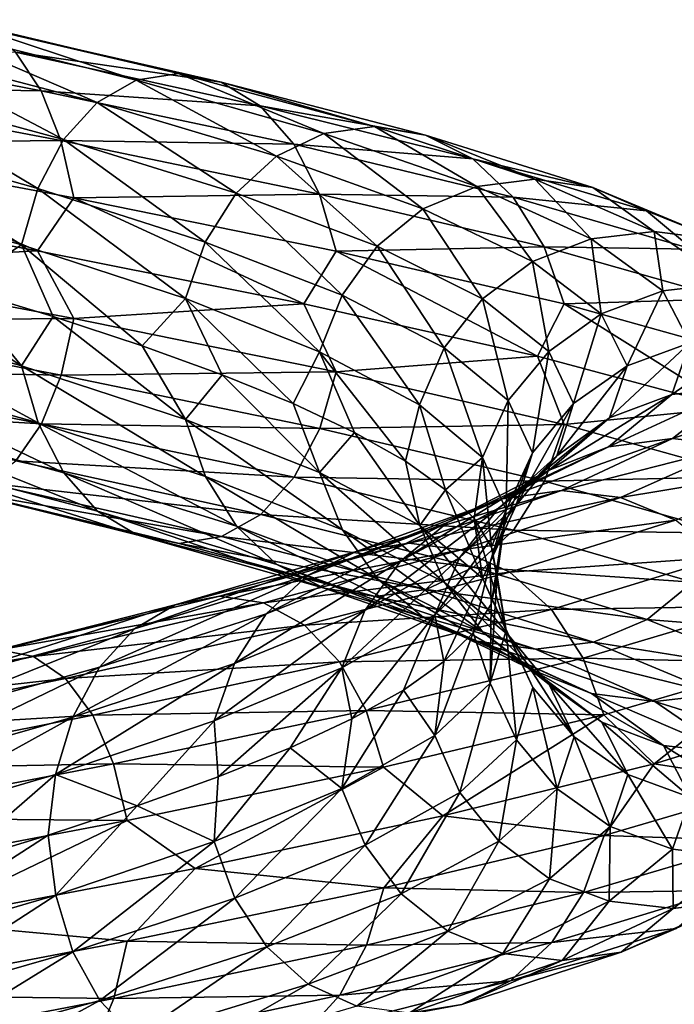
# Model space of a CAD drawing. Header units: metres. Extents: x -109 to 109, y -917 to 389.
# Tile 351 of 656: x 8.47 to 15.36, y -626.76 to -616.4. Entities that reach past the tile are written whole.
import ezdxf

# ---------------------------------------------------------------- set-up
doc = ezdxf.new("R2010")
doc.units = ezdxf.units.M
doc.layers.add('solid_24503124_XXX_01_SW0001_01', color=7, linetype='CONTINUOUS')

msp = doc.modelspace()

# ---------------------------------------------------------------- linework, layer by layer
at = {"layer": 'solid_24503124_XXX_01_SW0001_01'}
for points in [[(7.113605, -616.706848, -12.31063), (9.287427, -617.275208, -10.854352), (7.430221, -616.473816, -12.896014)], [(7.430221, -616.473816, -12.896014), (9.700797, -617.041077, -11.375381), (7.7717, -616.403198, -13.524215)], [(9.287427, -617.275208, -10.854352), (9.700797, -617.041077, -11.375381), (7.430221, -616.473816, -12.896014)], [(7.7717, -616.403198, -13.524215), (10.146627, -616.969238, -11.934173), (8.113303, -616.494141, -14.149822)], [(9.700797, -617.041077, -11.375381), (10.146627, -616.969238, -11.934173), (7.7717, -616.403198, -13.524215)], [(5.772005, -616.579529, -16.500088), (8.699965, -617.150879, -15.215487), (5.909944, -617.10437, -16.903118)], [(8.43029, -616.745789, -14.727427), (8.699965, -617.150879, -15.215487), (5.772005, -616.579529, -16.500088)], [(8.113303, -616.494141, -14.149822), (10.59262, -617.058899, -12.490345), (8.43029, -616.745789, -14.727427)], [(10.146627, -616.969238, -11.934173), (10.59262, -617.058899, -12.490345), (8.113303, -616.494141, -14.149822)], [(6.844487, -617.096069, -11.809727), (8.936069, -617.665405, -10.40815), (7.113605, -616.706848, -12.31063)], [(8.936069, -617.665405, -10.40815), (9.287427, -617.275208, -10.854352), (7.113605, -616.706848, -12.31063)], [(8.43029, -616.745789, -14.727427), (11.006474, -617.309509, -13.003518), (8.699965, -617.150879, -15.215487)], [(10.59262, -617.058899, -12.490345), (11.006474, -617.309509, -13.003518), (8.43029, -616.745789, -14.727427)], [(9.700797, -617.041077, -11.375381), (11.673421, -617.601807, -9.481891), (10.146627, -616.969238, -11.934173)], [(10.146627, -616.969238, -11.934173), (12.209909, -617.528442, -9.954137), (10.59262, -617.058899, -12.490345)], [(11.673421, -617.601807, -9.481891), (12.209909, -617.528442, -9.954137), (10.146627, -616.969238, -11.934173)], [(5.909944, -617.10437, -16.903118), (8.907876, -617.675232, -15.588065), (5.998699, -617.70752, -17.157812)], [(8.699965, -617.150879, -15.215487), (8.907876, -617.675232, -15.588065), (5.909944, -617.10437, -16.903118)], [(6.637255, -617.608154, -11.420304), (8.665511, -618.178162, -10.06085), (6.844487, -617.096069, -11.809727)], [(8.665511, -618.178162, -10.06085), (8.936069, -617.665405, -10.40815), (6.844487, -617.096069, -11.809727)], [(9.287427, -617.275208, -10.854352), (11.175993, -617.837341, -9.041106), (9.700797, -617.041077, -11.375381)], [(11.175993, -617.837341, -9.041106), (11.673421, -617.601807, -9.481891), (9.700797, -617.041077, -11.375381)], [(10.59262, -617.058899, -12.490345), (12.746593, -617.616638, -10.423733), (11.006474, -617.309509, -13.003518)], [(12.209909, -617.528442, -9.954137), (12.746593, -617.616638, -10.423733), (10.59262, -617.058899, -12.490345)], [(8.699965, -617.150879, -15.215487), (11.358557, -617.713623, -13.436764), (8.907876, -617.675232, -15.588065)], [(11.006474, -617.309509, -13.003518), (11.358557, -617.713623, -13.436764), (8.699965, -617.150879, -15.215487)], [(8.936069, -617.665405, -10.40815), (10.753189, -618.228699, -8.66311), (9.287427, -617.275208, -10.854352)], [(10.753189, -618.228699, -8.66311), (11.175993, -617.837341, -9.041106), (9.287427, -617.275208, -10.854352)], [(11.006474, -617.309509, -13.003518), (13.244603, -617.865784, -10.856568), (11.358557, -617.713623, -13.436764)], [(12.746593, -617.616638, -10.423733), (13.244603, -617.865784, -10.856568), (11.006474, -617.309509, -13.003518)], [(6.50428, -618.203003, -11.165774), (8.491899, -618.773499, -9.833348), (6.637255, -617.608154, -11.420304)], [(8.491899, -618.773499, -9.833348), (8.665511, -618.178162, -10.06085), (6.637255, -617.608154, -11.420304)], [(11.175993, -617.837341, -9.041106), (12.719012, -618.394165, -6.925038), (11.673421, -617.601807, -9.481891)], [(11.673421, -617.601807, -9.481891), (13.285117, -618.157043, -7.272101), (12.209909, -617.528442, -9.954137)], [(12.719012, -618.394165, -6.925038), (13.285117, -618.157043, -7.272101), (11.673421, -617.601807, -9.481891)], [(12.209909, -617.528442, -9.954137), (13.895678, -618.081909, -7.643265), (12.746593, -617.616638, -10.423733)], [(13.285117, -618.157043, -7.272101), (13.895678, -618.081909, -7.643265), (12.209909, -617.528442, -9.954137)], [(12.746593, -617.616638, -10.423733), (14.506458, -618.168335, -8.011744), (13.244603, -617.865784, -10.856568)], [(13.895678, -618.081909, -7.643265), (14.506458, -618.168335, -8.011744), (12.746593, -617.616638, -10.423733)], [(5.998699, -617.70752, -17.157812), (8.659507, -618.835449, -16.126953), (5.585806, -618.266968, -17.384476)], [(8.907876, -617.675232, -15.588065), (9.041655, -618.278015, -15.823165), (5.998699, -617.70752, -17.157812)], [(5.998699, -617.70752, -17.157812), (9.041655, -618.278015, -15.823165), (8.659507, -618.835449, -16.126953)], [(8.665511, -618.178162, -10.06085), (10.427612, -618.742432, -8.368331), (8.936069, -617.665405, -10.40815)], [(8.907876, -617.675232, -15.588065), (11.630003, -618.237244, -13.767083), (9.041655, -618.278015, -15.823165)], [(11.358557, -617.713623, -13.436764), (11.630003, -618.237244, -13.767083), (8.907876, -617.675232, -15.588065)], [(10.427612, -618.742432, -8.368331), (10.753189, -618.228699, -8.66311), (8.936069, -617.665405, -10.40815)], [(11.358557, -617.713623, -13.436764), (13.668281, -618.268738, -11.221468), (11.630003, -618.237244, -13.767083)], [(13.244603, -617.865784, -10.856568), (13.668281, -618.268738, -11.221468), (11.358557, -617.713623, -13.436764)], [(10.753189, -618.228699, -8.66311), (12.237833, -618.786926, -6.626704), (11.175993, -617.837341, -9.041106)], [(12.237833, -618.786926, -6.626704), (12.719012, -618.394165, -6.925038), (11.175993, -617.837341, -9.041106)], [(13.244603, -617.865784, -10.856568), (15.073225, -618.415833, -8.350747), (13.668281, -618.268738, -11.221468)], [(14.506458, -618.168335, -8.011744), (15.073225, -618.415833, -8.350747), (13.244603, -617.865784, -10.856568)], [(13.285117, -618.157043, -7.272101), (14.487894, -618.707886, -4.814229), (13.895678, -618.081909, -7.643265)], [(13.895678, -618.081909, -7.643265), (15.153731, -618.630798, -5.072909), (14.506458, -618.168335, -8.011744)], [(14.487894, -618.707886, -4.814229), (15.153731, -618.630798, -5.072909), (13.895678, -618.081909, -7.643265)], [(6.50428, -618.203003, -11.165774), (7.807046, -619.216797, -10.220712), (8.491899, -618.773499, -9.833348)], [(8.491899, -618.773499, -9.833348), (10.218699, -619.338318, -8.174531), (8.665511, -618.178162, -10.06085)], [(10.218699, -619.338318, -8.174531), (10.427612, -618.742432, -8.368331), (8.665511, -618.178162, -10.06085)], [(11.630003, -618.237244, -13.767083), (11.804663, -618.839539, -13.974991), (9.041655, -618.278015, -15.823165)], [(10.427612, -618.742432, -8.368331), (11.867306, -619.301697, -6.393268), (10.753189, -618.228699, -8.66311)], [(11.867306, -619.301697, -6.393268), (12.237833, -618.786926, -6.626704), (10.753189, -618.228699, -8.66311)], [(11.630003, -618.237244, -13.767083), (13.994925, -618.791382, -11.499093), (11.804663, -618.839539, -13.974991)], [(13.668281, -618.268738, -11.221468), (13.994925, -618.791382, -11.499093), (11.630003, -618.237244, -13.767083)], [(12.719012, -618.394165, -6.925038), (13.870537, -618.946899, -4.571458), (13.285117, -618.157043, -7.272101)], [(13.870537, -618.946899, -4.571458), (14.487894, -618.707886, -4.814229), (13.285117, -618.157043, -7.272101)], [(14.506458, -618.168335, -8.011744), (15.819809, -618.715271, -5.328863), (15.073225, -618.415833, -8.350747)], [(15.153731, -618.630798, -5.072909), (15.819809, -618.715271, -5.328863), (14.506458, -618.168335, -8.011744)], [(5.585806, -618.266968, -17.384476), (8.659507, -618.835449, -16.126953), (5.99931, -618.977844, -17.137465)], [(9.041655, -618.278015, -15.823165), (11.463091, -619.393799, -14.356502), (8.659507, -618.835449, -16.126953)], [(9.041655, -618.278015, -15.823165), (11.804663, -618.839539, -13.974991), (11.463091, -619.393799, -14.356502)], [(13.668281, -618.268738, -11.221468), (15.555399, -618.817383, -8.635819), (13.994925, -618.791382, -11.499093)], [(15.073225, -618.415833, -8.350747), (15.555399, -618.817383, -8.635819), (13.668281, -618.268738, -11.221468)], [(12.237833, -618.786926, -6.626704), (13.345794, -619.341187, -4.361772), (12.719012, -618.394165, -6.925038)], [(13.345794, -619.341187, -4.361772), (13.870537, -618.946899, -4.571458), (12.719012, -618.394165, -6.925038)], [(15.073225, -618.415833, -8.350747), (16.437889, -618.960999, -5.563452), (15.555399, -618.817383, -8.635819)], [(15.819809, -618.715271, -5.328863), (16.437889, -618.960999, -5.563452), (15.073225, -618.415833, -8.350747)], [(14.487894, -618.707886, -4.814229), (15.24392, -619.255737, -2.184183), (15.153731, -618.630798, -5.072909)], [(15.153731, -618.630798, -5.072909), (15.944504, -619.176575, -2.322468), (15.819809, -618.715271, -5.328863)], [(15.24392, -619.255737, -2.184183), (15.944504, -619.176575, -2.322468), (15.153731, -618.630798, -5.072909)], [(10.218699, -619.338318, -8.174531), (11.629548, -619.898315, -6.23883), (10.427612, -618.742432, -8.368331)], [(11.629548, -619.898315, -6.23883), (11.867306, -619.301697, -6.393268), (10.427612, -618.742432, -8.368331)], [(13.870537, -618.946899, -4.571458), (14.594347, -619.496704, -2.053043), (14.487894, -618.707886, -4.814229)], [(14.594347, -619.496704, -2.053043), (15.24392, -619.255737, -2.184183), (14.487894, -618.707886, -4.814229)], [(8.659507, -618.835449, -16.126953), (9.042575, -619.548279, -15.802683), (5.99931, -618.977844, -17.137465)], [(8.491899, -618.773499, -9.833348), (7.807046, -619.216797, -10.220712), (8.825519, -619.526672, -9.416699)], [(8.491899, -618.773499, -9.833348), (8.825519, -619.526672, -9.416699), (9.761429, -619.834229, -8.521401)], [(8.491899, -618.773499, -9.833348), (9.761429, -619.834229, -8.521401), (10.218699, -619.338318, -8.174531)], [(8.659507, -618.835449, -16.126953), (11.463091, -619.393799, -14.356502), (9.042575, -619.548279, -15.802683)], [(11.804663, -618.839539, -13.974991), (13.923298, -619.945007, -12.122754), (11.463091, -619.393799, -14.356502)], [(13.994925, -618.791382, -11.499093), (14.2051, -619.393127, -11.673096), (11.804663, -618.839539, -13.974991)], [(11.804663, -618.839539, -13.974991), (14.2051, -619.393127, -11.673096), (13.923298, -619.945007, -12.122754)], [(11.867306, -619.301697, -6.393268), (12.94172, -619.857178, -4.196598), (12.237833, -618.786926, -6.626704)], [(12.94172, -619.857178, -4.196598), (13.345794, -619.341187, -4.361772), (12.237833, -618.786926, -6.626704)], [(13.994925, -618.791382, -11.499093), (15.92714, -619.338989, -8.851901), (14.2051, -619.393127, -11.673096)], [(15.555399, -618.817383, -8.635819), (15.92714, -619.338989, -8.851901), (13.994925, -618.791382, -11.499093)], [(6.5052, -619.473267, -11.145292), (8.493102, -620.043762, -9.812679), (6.719739, -618.905945, -10.921985)], [(8.493102, -620.043762, -9.812679), (7.807046, -619.216797, -10.220712), (6.719739, -618.905945, -10.921985)], [(13.345794, -619.341187, -4.361772), (14.042222, -619.892639, -1.938239), (13.870537, -618.946899, -4.571458)], [(14.042222, -619.892639, -1.938239), (14.594347, -619.496704, -2.053043), (13.870537, -618.946899, -4.571458)], [(5.99931, -618.977844, -17.137465), (9.042575, -619.548279, -15.802683), (5.911087, -619.572327, -16.863457)], [(15.24392, -619.255737, -2.184183), (15.529418, -619.802002, 0.538175), (15.944504, -619.176575, -2.322468)], [(8.493102, -620.043762, -9.812679), (8.825519, -619.526672, -9.416699), (7.807046, -619.216797, -10.220712)], [(14.594347, -619.496704, -2.053043), (14.86768, -620.044983, 0.553751), (15.24392, -619.255737, -2.184183)], [(14.86768, -620.044983, 0.553751), (15.529418, -619.802002, 0.538175), (15.24392, -619.255737, -2.184183)], [(10.218699, -619.338318, -8.174531), (9.761429, -619.834229, -8.521401), (10.605427, -620.139282, -7.54432)], [(10.218699, -619.338318, -8.174531), (10.605427, -620.139282, -7.54432), (11.352136, -620.442932, -6.491029)], [(10.218699, -619.338318, -8.174531), (11.352136, -620.442932, -6.491029), (11.629548, -619.898315, -6.23883)], [(11.629548, -619.898315, -6.23883), (12.682437, -620.454529, -4.085962), (11.867306, -619.301697, -6.393268)], [(12.682437, -620.454529, -4.085962), (12.94172, -619.857178, -4.196598), (11.867306, -619.301697, -6.393268)], [(12.94172, -619.857178, -4.196598), (13.617063, -620.409912, -1.84613), (13.345794, -619.341187, -4.361772)], [(13.617063, -620.409912, -1.84613), (14.042222, -619.892639, -1.938239), (13.345794, -619.341187, -4.361772)], [(15.92714, -619.338989, -8.851901), (16.166334, -619.940002, -8.986304), (14.2051, -619.393127, -11.673096)], [(8.667761, -620.646118, -10.020587), (8.493102, -620.043762, -9.812679), (6.5052, -619.473267, -11.145292)], [(6.638978, -620.07605, -11.380391), (8.667761, -620.646118, -10.020587), (6.5052, -619.473267, -11.145292)], [(11.463091, -619.393799, -14.356502), (11.805864, -620.109802, -13.954321), (9.042575, -619.548279, -15.802683)], [(11.463091, -619.393799, -14.356502), (13.923298, -619.945007, -12.122754), (11.805864, -620.109802, -13.954321)], [(14.2051, -619.393127, -11.673096), (15.953695, -620.487854, -9.503226), (13.923298, -619.945007, -12.122754)], [(14.2051, -619.393127, -11.673096), (16.166334, -619.940002, -8.986304), (15.953695, -620.487854, -9.503226)], [(5.911087, -619.572327, -16.863457), (8.909599, -620.143127, -15.548152), (5.773599, -620.083862, -16.443684)], [(9.042575, -619.548279, -15.802683), (8.909599, -620.143127, -15.548152), (5.911087, -619.572327, -16.863457)], [(8.493102, -620.043762, -9.812679), (10.220145, -620.608582, -8.153627), (8.825519, -619.526672, -9.416699)], [(10.220145, -620.608582, -8.153627), (9.761429, -619.834229, -8.521401), (8.825519, -619.526672, -9.416699)], [(9.042575, -619.548279, -15.802683), (11.805864, -620.109802, -13.954321), (8.909599, -620.143127, -15.548152)], [(14.042222, -619.892639, -1.938239), (14.305213, -620.442627, 0.570328), (14.594347, -619.496704, -2.053043)], [(14.305213, -620.442627, 0.570328), (14.86768, -620.044983, 0.553751), (14.594347, -619.496704, -2.053043)], [(15.337312, -620.348145, 3.268404), (16.042187, -620.264587, 3.379758), (16.243122, -619.720642, 0.524528)], [(15.529418, -619.802002, 0.538175), (15.337312, -620.348145, 3.268404), (16.243122, -619.720642, 0.524528)], [(10.220145, -620.608582, -8.153627), (10.605427, -620.139282, -7.54432), (9.761429, -619.834229, -8.521401)], [(11.629548, -619.898315, -6.23883), (11.352136, -620.442932, -6.491029), (11.997295, -620.746216, -5.368283)], [(11.629548, -619.898315, -6.23883), (11.997295, -620.746216, -5.368283), (12.534815, -621.049377, -4.186069)], [(11.629548, -619.898315, -6.23883), (12.534815, -621.049377, -4.186069), (12.682437, -620.454529, -4.085962)], [(12.682437, -620.454529, -4.085962), (13.344249, -621.008057, -1.782377), (12.94172, -619.857178, -4.196598)], [(13.344249, -621.008057, -1.782377), (13.617063, -620.409912, -1.84613), (12.94172, -619.857178, -4.196598)], [(13.617063, -620.409912, -1.84613), (13.872091, -620.961243, 0.586799), (14.042222, -619.892639, -1.938239)], [(13.872091, -620.961243, 0.586799), (14.305213, -620.442627, 0.570328), (14.042222, -619.892639, -1.938239)], [(14.68376, -620.59314, 3.168082), (15.337312, -620.348145, 3.268404), (15.529418, -619.802002, 0.538175)], [(14.86768, -620.044983, 0.553751), (14.68376, -620.59314, 3.168082), (15.529418, -619.802002, 0.538175)], [(13.923298, -619.945007, -12.122754), (14.206547, -620.663391, -11.652193), (11.805864, -620.109802, -13.954321)], [(13.923298, -619.945007, -12.122754), (15.953695, -620.487854, -9.503226), (14.206547, -620.663391, -11.652193)], [(5.773599, -620.083862, -16.443684), (8.702368, -620.655212, -15.158731), (5.595052, -620.472351, -15.903363)], [(8.909599, -620.143127, -15.548152), (8.702368, -620.655212, -15.158731), (5.773599, -620.083862, -16.443684)], [(8.939207, -621.169678, -10.350905), (8.667761, -620.646118, -10.020587), (6.638978, -620.07605, -11.380391)], [(6.846889, -620.600403, -11.752971), (8.939207, -621.169678, -10.350905), (6.638978, -620.07605, -11.380391)], [(10.430321, -621.210327, -8.32763), (10.220145, -620.608582, -8.153627), (8.493102, -620.043762, -9.812679)], [(8.667761, -620.646118, -10.020587), (10.430321, -621.210327, -8.32763), (8.493102, -620.043762, -9.812679)], [(11.805864, -620.109802, -13.954321), (11.632254, -620.705139, -13.726819), (8.909599, -620.143127, -15.548152)], [(11.805864, -620.109802, -13.954321), (14.206547, -620.663391, -11.652193), (11.632254, -620.705139, -13.726819)], [(14.128251, -620.992493, 3.086147), (14.68376, -620.59314, 3.168082), (14.86768, -620.044983, 0.553751)], [(14.305213, -620.442627, 0.570328), (14.128251, -620.992493, 3.086147), (14.86768, -620.044983, 0.553751)], [(8.909599, -620.143127, -15.548152), (11.632254, -620.705139, -13.726819), (8.702368, -620.655212, -15.158731)], [(10.220145, -620.608582, -8.153627), (11.631194, -621.168579, -6.217655), (10.605427, -620.139282, -7.54432)], [(11.631194, -621.168579, -6.217655), (11.352136, -620.442932, -6.491029), (10.605427, -620.139282, -7.54432)], [(14.670739, -620.895569, 5.922945), (15.344979, -620.809937, 6.15582), (16.042187, -620.264587, 3.379758)], [(15.337312, -620.348145, 3.268404), (14.670739, -620.895569, 5.922945), (16.042187, -620.264587, 3.379758)], [(16.042187, -620.264587, 3.379758), (15.344979, -620.809937, 6.15582), (16.747318, -620.34259, 3.493973)], [(13.344249, -621.008057, -1.782377), (13.594168, -621.560242, 0.602016), (13.617063, -620.409912, -1.84613)], [(13.594168, -621.560242, 0.602016), (13.872091, -620.961243, 0.586799), (13.617063, -620.409912, -1.84613)], [(14.04559, -621.142517, 5.709949), (14.670739, -620.895569, 5.922945), (15.337312, -620.348145, 3.268404)], [(14.68376, -620.59314, 3.168082), (14.04559, -621.142517, 5.709949), (15.337312, -620.348145, 3.268404)], [(15.344979, -620.809937, 6.15582), (16.019464, -620.885803, 6.391601), (16.747318, -620.34259, 3.493973)], [(8.702368, -620.655212, -15.158731), (8.433249, -621.044434, -14.657826), (5.595052, -620.472351, -15.903363)], [(11.631194, -621.168579, -6.217655), (11.997295, -620.746216, -5.368283), (11.352136, -620.442932, -6.491029)], [(12.682437, -620.454529, -4.085962), (12.534815, -621.049377, -4.186069), (12.956841, -621.351196, -2.960074)], [(12.682437, -620.454529, -4.085962), (12.956841, -621.351196, -2.960074), (13.344249, -621.008057, -1.782377)], [(13.700487, -621.51239, 3.02676), (14.128251, -620.992493, 3.086147), (14.305213, -620.442627, 0.570328)], [(13.872091, -620.961243, 0.586799), (13.700487, -621.51239, 3.02676), (14.305213, -620.442627, 0.570328)], [(15.953695, -620.487854, -9.503226), (16.16798, -621.210266, -8.965128), (14.206547, -620.663391, -11.652193)], [(9.29129, -621.573792, -10.784151), (8.939207, -621.169678, -10.350905), (6.846889, -620.600403, -11.752971)], [(7.116564, -621.005432, -12.241031), (9.29129, -621.573792, -10.784151), (6.846889, -620.600403, -11.752971)], [(11.870388, -621.769592, -6.352057), (11.631194, -621.168579, -6.217655), (10.220145, -620.608582, -8.153627)], [(10.430321, -621.210327, -8.32763), (11.870388, -621.769592, -6.352057), (10.220145, -620.608582, -8.153627)], [(13.514225, -621.543579, 5.532243), (14.04559, -621.142517, 5.709949), (14.68376, -620.59314, 3.168082)], [(14.128251, -620.992493, 3.086147), (13.514225, -621.543579, 5.532243), (14.68376, -620.59314, 3.168082)], [(8.702368, -620.655212, -15.158731), (11.361694, -621.217896, -13.379519), (8.433249, -621.044434, -14.657826)], [(10.756965, -621.733032, -8.605256), (10.430321, -621.210327, -8.32763), (8.667761, -620.646118, -10.020587)], [(8.939207, -621.169678, -10.350905), (10.756965, -621.733032, -8.605256), (8.667761, -620.646118, -10.020587)], [(11.632254, -620.705139, -13.726819), (11.361694, -621.217896, -13.379519), (8.702368, -620.655212, -15.158731)], [(11.632254, -620.705139, -13.726819), (13.997632, -621.259338, -11.458393), (11.361694, -621.217896, -13.379519)], [(14.206547, -620.663391, -11.652193), (13.997632, -621.259338, -11.458393), (11.632254, -620.705139, -13.726819)], [(14.206547, -620.663391, -11.652193), (16.16798, -621.210266, -8.965128), (13.997632, -621.259338, -11.458393)], [(11.631194, -621.168579, -6.217655), (12.684232, -621.724792, -4.064483), (11.997295, -620.746216, -5.368283)], [(12.684232, -621.724792, -4.064483), (12.534815, -621.049377, -4.186069), (11.997295, -620.746216, -5.368283)], [(13.553617, -621.445801, 8.420828), (14.176517, -621.358093, 8.768025), (15.344979, -620.809937, 6.15582)], [(14.670739, -620.895569, 5.922945), (13.553617, -621.445801, 8.420828), (15.344979, -620.809937, 6.15582)], [(15.344979, -620.809937, 6.15582), (14.176517, -621.358093, 8.768025), (16.019464, -620.885803, 6.391601)], [(12.97607, -621.69458, 8.101833), (13.553617, -621.445801, 8.420828), (14.670739, -620.895569, 5.922945)], [(14.04559, -621.142517, 5.709949), (12.97607, -621.69458, 8.101833), (14.670739, -620.895569, 5.922945)], [(14.176517, -621.358093, 8.768025), (14.799642, -621.432007, 9.118169), (16.019464, -620.885803, 6.391601)], [(16.019464, -620.885803, 6.391601), (14.799642, -621.432007, 9.118169), (16.645346, -621.123535, 6.613311)], [(9.705144, -621.824402, -11.297325), (9.29129, -621.573792, -10.784151), (7.116564, -621.005432, -12.241031)], [(7.433551, -621.257141, -12.818635), (9.705144, -621.824402, -11.297325), (7.116564, -621.005432, -12.241031)], [(13.344249, -621.008057, -1.782377), (12.956841, -621.351196, -2.960074), (13.259218, -621.652161, -1.700303)], [(13.105052, -622.064758, 5.399108), (13.514225, -621.543579, 5.532243), (14.128251, -620.992493, 3.086147)], [(13.700487, -621.51239, 3.02676), (13.105052, -622.064758, 5.399108), (14.128251, -620.992493, 3.086147)], [(13.344249, -621.008057, -1.782377), (13.259218, -621.652161, -1.700303), (13.440642, -621.953491, -0.413912)], [(13.344249, -621.008057, -1.782377), (13.440642, -621.953491, -0.413912), (13.594168, -621.560242, 0.602016)], [(13.426002, -622.112305, 2.9933), (13.700487, -621.51239, 3.02676), (13.872091, -620.961243, 0.586799)], [(13.594168, -621.560242, 0.602016), (13.426002, -622.112305, 2.9933), (13.872091, -620.961243, 0.586799)], [(8.433249, -621.044434, -14.657826), (11.010337, -621.608093, -12.933317), (8.116633, -621.277405, -14.072442)], [(11.361694, -621.217896, -13.379519), (11.010337, -621.608093, -12.933317), (8.433249, -621.044434, -14.657826)], [(12.485167, -622.097229, 7.834031), (12.97607, -621.69458, 8.101833), (14.04559, -621.142517, 5.709949)], [(13.514225, -621.543579, 5.532243), (12.485167, -622.097229, 7.834031), (14.04559, -621.142517, 5.709949)], [(12.684232, -621.724792, -4.064483), (12.956841, -621.351196, -2.960074), (12.534815, -621.049377, -4.186069)], [(14.799642, -621.432007, 9.118169), (15.377864, -621.667908, 9.446001), (16.645346, -621.123535, 6.613311)], [(11.180642, -622.135925, -8.970155), (10.756965, -621.733032, -8.605256), (8.939207, -621.169678, -10.350905)], [(9.29129, -621.573792, -10.784151), (11.180642, -622.135925, -8.970155), (8.939207, -621.169678, -10.350905)], [(12.24213, -622.29126, -6.568139), (11.870388, -621.769592, -6.352057), (10.430321, -621.210327, -8.32763)], [(10.756965, -621.733032, -8.605256), (12.24213, -622.29126, -6.568139), (10.430321, -621.210327, -8.32763)], [(11.361694, -621.217896, -13.379519), (13.672056, -621.77301, -11.163614), (11.010337, -621.608093, -12.933317)], [(13.997632, -621.259338, -11.458393), (13.672056, -621.77301, -11.163614), (11.361694, -621.217896, -13.379519)], [(12.945081, -622.325073, -4.154819), (12.684232, -621.724792, -4.064483), (11.631194, -621.168579, -6.217655)], [(11.870388, -621.769592, -6.352057), (12.945081, -622.325073, -4.154819), (11.631194, -621.168579, -6.217655)], [(16.16798, -621.210266, -8.965128), (15.930223, -621.806885, -8.810691), (13.997632, -621.259338, -11.458393)], [(10.151136, -621.914063, -11.853498), (9.705144, -621.824402, -11.297325), (7.433551, -621.257141, -12.818635)], [(7.775154, -621.348083, -13.444242), (10.151136, -621.914063, -11.853498), (7.433551, -621.257141, -12.818635)], [(8.116633, -621.277405, -14.072442), (10.596968, -621.842224, -12.412288), (7.775154, -621.348083, -13.444242)], [(10.596968, -621.842224, -12.412288), (10.151136, -621.914063, -11.853498), (7.775154, -621.348083, -13.444242)], [(11.010337, -621.608093, -12.933317), (10.596968, -621.842224, -12.412288), (8.116633, -621.277405, -14.072442)], [(12.684232, -621.724792, -4.064483), (13.346137, -622.27832, -1.760574), (12.956841, -621.351196, -2.960074)], [(13.346137, -622.27832, -1.760574), (13.259218, -621.652161, -1.700303), (12.956841, -621.351196, -2.960074)], [(13.997632, -621.259338, -11.458393), (15.930223, -621.806885, -8.810691), (13.672056, -621.77301, -11.163614)], [(11.504927, -622.250549, 10.26889), (12.016994, -622.000061, 10.683876), (13.553617, -621.445801, 8.420828)], [(12.97607, -621.69458, 8.101833), (11.504927, -622.250549, 10.26889), (13.553617, -621.445801, 8.420828)], [(12.016994, -622.000061, 10.683876), (12.569273, -621.910583, 11.134603), (14.176517, -621.358093, 8.768025)], [(13.553617, -621.445801, 8.420828), (12.016994, -622.000061, 10.683876), (14.176517, -621.358093, 8.768025)], [(14.176517, -621.358093, 8.768025), (12.569273, -621.910583, 11.134603), (14.799642, -621.432007, 9.118169)], [(12.569273, -621.910583, 11.134603), (13.121753, -621.982666, 11.588313), (14.799642, -621.432007, 9.118169)], [(14.799642, -621.432007, 9.118169), (13.121753, -621.982666, 11.588313), (15.377864, -621.667908, 9.446001)], [(12.107151, -622.619568, 7.631519), (12.485167, -622.097229, 7.834031), (13.514225, -621.543579, 5.532243)], [(13.105052, -622.064758, 5.399108), (12.107151, -622.619568, 7.631519), (13.514225, -621.543579, 5.532243)], [(12.842496, -622.665466, 5.318327), (13.105052, -622.064758, 5.399108), (13.700487, -621.51239, 3.02676)], [(13.426002, -622.112305, 2.9933), (12.842496, -622.665466, 5.318327), (13.700487, -621.51239, 3.02676)], [(13.594168, -621.560242, 0.602016), (13.435077, -622.554077, 2.174286), (13.426002, -622.112305, 2.9933)], [(13.594168, -621.560242, 0.602016), (13.499319, -622.254333, 0.882733), (13.435077, -622.554077, 2.174286)], [(13.594168, -621.560242, 0.602016), (13.440642, -621.953491, -0.413912), (13.499319, -622.254333, 0.882733)], [(11.678652, -622.385071, -9.40299), (11.180642, -622.135925, -8.970155), (9.29129, -621.573792, -10.784151)], [(9.705144, -621.824402, -11.297325), (11.678652, -622.385071, -9.40299), (9.29129, -621.573792, -10.784151)], [(11.010337, -621.608093, -12.933317), (13.249251, -622.164368, -10.785618), (10.596968, -621.842224, -12.412288)], [(13.672056, -621.77301, -11.163614), (13.249251, -622.164368, -10.785618), (11.010337, -621.608093, -12.933317)], [(13.596092, -622.830505, 0.624155), (13.440642, -621.953491, -0.413912), (13.259218, -621.652161, -1.700303)], [(13.346137, -622.27832, -1.760574), (13.596092, -622.830505, 0.624155), (13.259218, -621.652161, -1.700303)], [(12.724303, -622.692749, -6.853211), (12.24213, -622.29126, -6.568139), (10.756965, -621.733032, -8.605256)], [(11.180642, -622.135925, -8.970155), (12.724303, -622.692749, -6.853211), (10.756965, -621.733032, -8.605256)], [(11.069678, -622.654602, 9.919497), (11.504927, -622.250549, 10.26889), (12.97607, -621.69458, 8.101833)], [(12.485167, -622.097229, 7.834031), (11.069678, -622.654602, 9.919497), (12.97607, -621.69458, 8.101833)], [(13.620599, -622.877808, -1.803744), (13.346137, -622.27832, -1.760574), (12.684232, -621.724792, -4.064483)], [(12.945081, -622.325073, -4.154819), (13.620599, -622.877808, -1.803744), (12.684232, -621.724792, -4.064483)], [(13.121753, -621.982666, 11.588313), (13.634419, -622.216858, 12.01225), (15.377864, -621.667908, 9.446001)], [(15.377864, -621.667908, 9.446001), (13.634419, -622.216858, 12.01225), (15.869781, -622.059509, 9.728235)], [(12.215335, -622.473267, -9.872586), (11.678652, -622.385071, -9.40299), (9.705144, -621.824402, -11.297325)], [(10.151136, -621.914063, -11.853498), (12.215335, -622.473267, -9.872586), (9.705144, -621.824402, -11.297325)], [(10.596968, -621.842224, -12.412288), (12.751824, -622.399902, -10.344832), (10.151136, -621.914063, -11.853498)], [(13.249251, -622.164368, -10.785618), (12.751824, -622.399902, -10.344832), (10.596968, -621.842224, -12.412288)], [(13.350479, -622.845459, -4.302415), (12.945081, -622.325073, -4.154819), (11.870388, -621.769592, -6.352057)], [(12.24213, -622.29126, -6.568139), (13.350479, -622.845459, -4.302415), (11.870388, -621.769592, -6.352057)], [(13.672056, -621.77301, -11.163614), (15.559695, -622.321655, -8.577254), (13.249251, -622.164368, -10.785618)], [(15.930223, -621.806885, -8.810691), (15.559695, -622.321655, -8.577254), (13.672056, -621.77301, -11.163614)], [(10.111094, -622.559631, 12.644807), (10.575781, -622.468567, 13.185179), (12.569273, -621.910583, 11.134603)], [(12.016994, -622.000061, 10.683876), (10.111094, -622.559631, 12.644807), (12.569273, -621.910583, 11.134603)], [(12.751824, -622.399902, -10.344832), (12.215335, -622.473267, -9.872586), (10.151136, -621.914063, -11.853498)], [(12.569273, -621.910583, 11.134603), (10.575781, -622.468567, 13.185179), (13.121753, -621.982666, 11.588313)], [(13.596092, -622.830505, 0.624155), (13.499319, -622.254333, 0.882733), (13.440642, -621.953491, -0.413912)], [(9.68024, -622.811523, 12.146705), (10.111094, -622.559631, 12.644807), (12.016994, -622.000061, 10.683876)], [(11.504927, -622.250549, 10.26889), (9.68024, -622.811523, 12.146705), (12.016994, -622.000061, 10.683876)], [(10.575781, -622.468567, 13.185179), (11.040636, -622.539063, 13.728566), (13.121753, -621.982666, 11.588313)], [(13.121753, -621.982666, 11.588313), (11.040636, -622.539063, 13.728566), (13.634419, -622.216858, 12.01225)], [(11.864588, -623.221069, 7.506219), (12.107151, -622.619568, 7.631519), (13.105052, -622.064758, 5.399108)], [(12.842496, -622.665466, 5.318327), (11.864588, -623.221069, 7.506219), (13.105052, -622.064758, 5.399108)], [(13.634419, -622.216858, 12.01225), (14.070567, -622.607056, 12.376244), (15.869781, -622.059509, 9.728235)], [(15.869781, -622.059509, 9.728235), (14.070567, -622.607056, 12.376244), (16.249037, -622.573486, 9.949532)], [(10.734519, -623.17804, 9.654156), (11.069678, -622.654602, 9.919497), (12.485167, -622.097229, 7.834031)], [(12.107151, -622.619568, 7.631519), (10.734519, -623.17804, 9.654156), (12.485167, -622.097229, 7.834031)], [(13.291071, -622.940308, -7.192215), (12.724303, -622.692749, -6.853211), (11.180642, -622.135925, -8.970155)], [(11.678652, -622.385071, -9.40299), (13.291071, -622.940308, -7.192215), (11.180642, -622.135925, -8.970155)], [(13.249251, -622.164368, -10.785618), (15.078516, -622.714417, -8.27892), (12.751824, -622.399902, -10.344832)], [(13.426002, -622.112305, 2.9933), (12.939548, -623.15448, 4.70984), (12.842496, -622.665466, 5.318327)], [(13.426002, -622.112305, 2.9933), (13.247999, -622.85376, 3.452594), (12.939548, -623.15448, 4.70984)], [(13.426002, -622.112305, 2.9933), (13.435077, -622.554077, 2.174286), (13.247999, -622.85376, 3.452594)], [(15.559695, -622.321655, -8.577254), (15.078516, -622.714417, -8.27892), (13.249251, -622.164368, -10.785618)], [(9.314022, -623.216797, 11.726663), (9.68024, -622.811523, 12.146705), (11.504927, -622.250549, 10.26889)], [(11.069678, -622.654602, 9.919497), (9.314022, -623.216797, 11.726663), (11.504927, -622.250549, 10.26889)], [(11.040636, -622.539063, 13.728566), (11.471994, -622.771851, 14.235718), (13.634419, -622.216858, 12.01225)], [(13.634419, -622.216858, 12.01225), (11.471994, -622.771851, 14.235718), (14.070567, -622.607056, 12.376244)], [(13.875693, -623.429077, 0.629814), (13.596092, -622.830505, 0.624155), (13.346137, -622.27832, -1.760574)], [(13.620599, -622.877808, -1.803744), (13.875693, -623.429077, 0.629814), (13.346137, -622.27832, -1.760574)], [(13.427902, -623.382507, 3.015777), (13.435077, -622.554077, 2.174286), (13.499319, -622.254333, 0.882733)], [(13.596092, -622.830505, 0.624155), (13.427902, -623.382507, 3.015777), (13.499319, -622.254333, 0.882733)], [(13.901852, -623.026733, -7.560693), (13.291071, -622.940308, -7.192215), (11.678652, -622.385071, -9.40299)], [(12.215335, -622.473267, -9.872586), (13.901852, -623.026733, -7.560693), (11.678652, -622.385071, -9.40299)], [(13.876306, -623.245422, -4.498657), (13.350479, -622.845459, -4.302415), (12.24213, -622.29126, -6.568139)], [(12.724303, -622.692749, -6.853211), (13.876306, -623.245422, -4.498657), (12.24213, -622.29126, -6.568139)], [(14.047152, -623.396912, -1.878036), (13.620599, -622.877808, -1.803744), (12.945081, -622.325073, -4.154819)], [(13.350479, -622.845459, -4.302415), (14.047152, -623.396912, -1.878036), (12.945081, -622.325073, -4.154819)], [(15.559695, -622.321655, -8.577254), (16.968403, -622.865234, -5.700337), (15.078516, -622.714417, -8.27892)], [(7.892808, -623.125549, 14.241076), (8.255548, -623.033203, 14.854332), (10.575781, -622.468567, 13.185179)], [(10.111094, -622.559631, 12.644807), (7.892808, -623.125549, 14.241076), (10.575781, -622.468567, 13.185179)], [(10.575781, -622.468567, 13.185179), (8.255548, -623.033203, 14.854332), (11.040636, -622.539063, 13.728566)], [(12.751824, -622.399902, -10.344832), (14.512411, -622.951599, -7.931857), (12.215335, -622.473267, -9.872586)], [(14.512411, -622.951599, -7.931857), (13.901852, -623.026733, -7.560693), (12.215335, -622.473267, -9.872586)], [(15.078516, -622.714417, -8.27892), (14.512411, -622.951599, -7.931857), (12.751824, -622.399902, -10.344832)], [(7.55648, -623.378601, 13.675394), (7.892808, -623.125549, 14.241076), (10.111094, -622.559631, 12.644807)], [(9.68024, -622.811523, 12.146705), (7.55648, -623.378601, 13.675394), (10.111094, -622.559631, 12.644807)], [(8.255548, -623.033203, 14.854332), (8.618418, -623.102417, 15.470632), (11.040636, -622.539063, 13.728566)], [(11.040636, -622.539063, 13.728566), (8.618418, -623.102417, 15.470632), (11.471994, -622.771851, 14.235718)], [(13.427902, -623.382507, 3.015777), (13.247999, -622.85376, 3.452594), (13.435077, -622.554077, 2.174286)], [(14.070567, -622.607056, 12.376244), (14.406825, -623.119934, 12.660574), (16.249037, -622.573486, 9.949532)], [(16.249037, -622.573486, 9.949532), (14.406825, -623.119934, 12.660574), (16.493065, -623.169617, 10.096555)], [(9.03202, -623.741272, 11.406919), (9.314022, -623.216797, 11.726663), (11.069678, -622.654602, 9.919497)], [(10.734519, -623.17804, 9.654156), (9.03202, -623.741272, 11.406919), (11.069678, -622.654602, 9.919497)], [(10.519457, -623.780273, 9.488542), (10.734519, -623.17804, 9.654156), (12.107151, -622.619568, 7.631519)], [(11.864588, -623.221069, 7.506219), (10.519457, -623.780273, 9.488542), (12.107151, -622.619568, 7.631519)], [(11.471994, -622.771851, 14.235718), (11.838968, -623.160767, 14.670506), (14.070567, -622.607056, 12.376244)], [(14.070567, -622.607056, 12.376244), (11.838968, -623.160767, 14.670506), (14.406825, -623.119934, 12.660574)], [(12.842496, -622.665466, 5.318327), (11.970953, -623.759583, 7.114715), (11.864588, -623.221069, 7.506219)], [(12.842496, -622.665466, 5.318327), (12.512218, -623.456726, 5.935886), (11.970953, -623.759583, 7.114715)], [(12.842496, -622.665466, 5.318327), (12.939548, -623.15448, 4.70984), (12.512218, -623.456726, 5.935886)], [(14.494386, -623.49115, -4.733246), (13.876306, -623.245422, -4.498657), (12.724303, -622.692749, -6.853211)], [(13.291071, -622.940308, -7.192215), (14.494386, -623.49115, -4.733246), (12.724303, -622.692749, -6.853211)], [(8.618418, -623.102417, 15.470632), (8.95514, -623.334045, 16.045441), (11.471994, -622.771851, 14.235718)], [(11.471994, -622.771851, 14.235718), (8.95514, -623.334045, 16.045441), (11.838968, -623.160767, 14.670506)], [(15.078516, -622.714417, -8.27892), (16.443659, -623.259521, -5.49065), (14.512411, -622.951599, -7.931857)], [(16.968403, -622.865234, -5.700337), (16.443659, -623.259521, -5.49065), (15.078516, -622.714417, -8.27892)], [(7.270607, -623.784912, 13.197911), (7.55648, -623.378601, 13.675394), (9.68024, -622.811523, 12.146705)], [(9.314022, -623.216797, 11.726663), (7.270607, -623.784912, 13.197911), (9.68024, -622.811523, 12.146705)], [(12.844314, -623.93573, 5.341132), (12.939548, -623.15448, 4.70984), (13.247999, -622.85376, 3.452594)], [(13.427902, -623.382507, 3.015777), (12.844314, -623.93573, 5.341132), (13.247999, -622.85376, 3.452594)], [(14.600418, -623.795227, -1.979198), (14.047152, -623.396912, -1.878036), (13.350479, -622.845459, -4.302415)], [(13.876306, -623.245422, -4.498657), (14.600418, -623.795227, -1.979198), (13.350479, -622.845459, -4.302415)], [(13.704045, -623.980286, 3.070406), (13.427902, -623.382507, 3.015777), (13.596092, -622.830505, 0.624155)], [(13.875693, -623.429077, 0.629814), (13.704045, -623.980286, 3.070406), (13.596092, -622.830505, 0.624155)], [(14.310235, -623.946899, 0.631409), (13.875693, -623.429077, 0.629814), (13.620599, -622.877808, -1.803744)], [(14.047152, -623.396912, -1.878036), (14.310235, -623.946899, 0.631409), (13.620599, -622.877808, -1.803744)], [(15.160464, -623.575623, -4.9892), (14.494386, -623.49115, -4.733246), (13.291071, -622.940308, -7.192215)], [(13.901852, -623.026733, -7.560693), (15.160464, -623.575623, -4.9892), (13.291071, -622.940308, -7.192215)], [(14.512411, -622.951599, -7.931857), (15.826302, -623.498535, -5.24788), (13.901852, -623.026733, -7.560693)], [(16.443659, -623.259521, -5.49065), (15.826302, -623.498535, -5.24788), (14.512411, -622.951599, -7.931857)], [(8.255548, -623.033203, 14.854332), (5.680928, -623.605347, 16.093145), (8.618418, -623.102417, 15.470632)], [(5.680928, -623.605347, 16.093145), (5.930632, -623.673645, 16.763441), (8.618418, -623.102417, 15.470632)], [(8.618418, -623.102417, 15.470632), (5.930632, -623.673645, 16.763441), (8.95514, -623.334045, 16.045441)], [(15.826302, -623.498535, -5.24788), (15.160464, -623.575623, -4.9892), (13.901852, -623.026733, -7.560693)], [(7.050474, -624.31012, 12.833937), (7.270607, -623.784912, 13.197911), (9.314022, -623.216797, 11.726663)], [(9.03202, -623.741272, 11.406919), (7.050474, -624.31012, 12.833937), (9.314022, -623.216797, 11.726663)], [(8.851066, -624.344055, 11.206396), (9.03202, -623.741272, 11.406919), (10.734519, -623.17804, 9.654156)], [(10.519457, -623.780273, 9.488542), (8.851066, -624.344055, 11.206396), (10.734519, -623.17804, 9.654156)], [(8.95514, -623.334045, 16.045441), (9.241603, -623.721985, 16.537788), (11.838968, -623.160767, 14.670506)], [(11.838968, -623.160767, 14.670506), (9.241603, -623.721985, 16.537788), (12.121896, -623.672729, 15.009417)], [(11.838968, -623.160767, 14.670506), (12.121896, -623.672729, 15.009417), (14.406825, -623.119934, 12.660574)], [(14.406825, -623.119934, 12.660574), (12.121896, -623.672729, 15.009417), (14.623186, -623.715332, 12.848156)], [(12.844314, -623.93573, 5.341132), (12.512218, -623.456726, 5.935886), (12.939548, -623.15448, 4.70984)], [(14.406825, -623.119934, 12.660574), (14.623186, -623.715332, 12.848156), (16.493065, -623.169617, 10.096555)], [(16.493065, -623.169617, 10.096555), (14.623186, -623.715332, 12.848156), (15.152065, -624.232605, 12.345319)], [(16.493065, -623.169617, 10.096555), (15.152065, -624.232605, 12.345319), (16.912384, -623.692444, 9.531604)], [(11.864588, -623.221069, 7.506219), (10.564488, -624.368164, 9.288761), (10.519457, -623.780273, 9.488542)], [(11.864588, -623.221069, 7.506219), (11.320546, -624.062927, 8.234223), (10.564488, -624.368164, 9.288761)], [(11.864588, -623.221069, 7.506219), (11.970953, -623.759583, 7.114715), (11.320546, -624.062927, 8.234223)], [(15.250751, -624.039001, -2.102026), (14.600418, -623.795227, -1.979198), (13.876306, -623.245422, -4.498657)], [(14.494386, -623.49115, -4.733246), (15.250751, -624.039001, -2.102026), (13.876306, -623.245422, -4.498657)], [(5.930632, -623.673645, 16.763441), (6.162341, -623.904358, 17.388355), (8.95514, -623.334045, 16.045441)], [(8.95514, -623.334045, 16.045441), (6.162341, -623.904358, 17.388355), (9.241603, -623.721985, 16.537788)], [(13.108456, -624.532654, 5.443368), (12.844314, -623.93573, 5.341132), (13.427902, -623.382507, 3.015777)], [(13.704045, -623.980286, 3.070406), (13.108456, -624.532654, 5.443368), (13.427902, -623.382507, 3.015777)], [(14.873863, -624.343506, 0.628676), (14.310235, -623.946899, 0.631409), (14.047152, -623.396912, -1.878036)], [(14.600418, -623.795227, -1.979198), (14.873863, -624.343506, 0.628676), (14.047152, -623.396912, -1.878036)], [(11.866267, -624.491333, 7.529332), (11.970953, -623.759583, 7.114715), (12.512218, -623.456726, 5.935886)], [(12.844314, -623.93573, 5.341132), (11.866267, -624.491333, 7.529332), (12.512218, -623.456726, 5.935886)], [(14.133211, -624.496765, 3.148107), (13.704045, -623.980286, 3.070406), (13.875693, -623.429077, 0.629814)], [(14.310235, -623.946899, 0.631409), (14.133211, -624.496765, 3.148107), (13.875693, -623.429077, 0.629814)], [(15.951588, -624.121338, -2.237541), (15.250751, -624.039001, -2.102026), (14.494386, -623.49115, -4.733246)], [(15.160464, -623.575623, -4.9892), (15.951588, -624.121338, -2.237541), (14.494386, -623.49115, -4.733246)], [(15.826302, -623.498535, -5.24788), (16.65217, -624.042175, -2.375825), (15.160464, -623.575623, -4.9892)], [(16.65217, -624.042175, -2.375825), (15.951588, -624.121338, -2.237541), (15.160464, -623.575623, -4.9892)], [(6.162341, -623.904358, 17.388355), (6.359467, -624.291565, 17.92333), (9.241603, -623.721985, 16.537788)], [(9.241603, -623.721985, 16.537788), (6.359467, -624.291565, 17.92333), (9.462459, -624.233154, 16.921076)], [(9.241603, -623.721985, 16.537788), (9.462459, -624.233154, 16.921076), (12.121896, -623.672729, 15.009417)], [(12.121896, -623.672729, 15.009417), (9.462459, -624.233154, 16.921076), (12.303942, -624.267517, 15.232119)], [(12.121896, -623.672729, 15.009417), (12.303942, -624.267517, 15.232119), (14.623186, -623.715332, 12.848156)], [(14.623186, -623.715332, 12.848156), (12.303942, -624.267517, 15.232119), (12.92844, -624.779724, 14.815611)], [(14.623186, -623.715332, 12.848156), (12.92844, -624.779724, 14.815611), (15.152065, -624.232605, 12.345319)], [(16.912384, -623.692444, 9.531604), (15.152065, -624.232605, 12.345319), (16.494743, -624.439819, 10.119667)], [(6.90922, -624.913391, 12.605031), (7.050474, -624.31012, 12.833937), (9.03202, -623.741272, 11.406919)], [(8.851066, -624.344055, 11.206396), (6.90922, -624.913391, 12.605031), (9.03202, -623.741272, 11.406919)], [(10.519457, -623.780273, 9.488542), (9.711728, -624.674805, 10.266843), (8.851066, -624.344055, 11.206396)], [(10.519457, -623.780273, 9.488542), (10.564488, -624.368164, 9.288761), (9.711728, -624.674805, 10.266843)], [(11.866267, -624.491333, 7.529332), (11.320546, -624.062927, 8.234223), (11.970953, -623.759583, 7.114715)], [(15.536377, -624.585266, 0.621547), (14.873863, -624.343506, 0.628676), (14.600418, -623.795227, -1.979198)], [(15.250751, -624.039001, -2.102026), (15.536377, -624.585266, 0.621547), (14.600418, -623.795227, -1.979198)], [(12.110295, -625.087402, 7.676355), (11.866267, -624.491333, 7.529332), (12.844314, -623.93573, 5.341132)], [(13.108456, -624.532654, 5.443368), (12.110295, -625.087402, 7.676355), (12.844314, -623.93573, 5.341132)], [(13.51897, -625.047791, 5.595058), (13.108456, -624.532654, 5.443368), (13.704045, -623.980286, 3.070406)], [(14.133211, -624.496765, 3.148107), (13.51897, -625.047791, 5.595058), (13.704045, -623.980286, 3.070406)], [(14.689867, -624.891602, 3.24409), (14.133211, -624.496765, 3.148107), (14.310235, -623.946899, 0.631409)], [(14.873863, -624.343506, 0.628676), (14.689867, -624.891602, 3.24409), (14.310235, -623.946899, 0.631409)], [(16.25034, -624.665405, 0.610716), (15.536377, -624.585266, 0.621547), (15.250751, -624.039001, -2.102026)], [(15.951588, -624.121338, -2.237541), (16.25034, -624.665405, 0.610716), (15.250751, -624.039001, -2.102026)], [(10.520946, -625.050476, 9.511933), (10.564488, -624.368164, 9.288761), (11.320546, -624.062927, 8.234223)], [(11.866267, -624.491333, 7.529332), (10.520946, -625.050476, 9.511933), (11.320546, -624.062927, 8.234223)], [(6.359467, -624.291565, 17.92333), (6.511445, -624.802124, 18.339481), (9.462459, -624.233154, 16.921076)], [(9.462459, -624.233154, 16.921076), (6.511445, -624.802124, 18.339481), (9.604566, -624.827454, 17.172331)], [(9.462459, -624.233154, 16.921076), (9.604566, -624.827454, 17.172331), (12.303942, -624.267517, 15.232119)], [(15.152065, -624.232605, 12.345319), (12.92844, -624.779724, 14.815611), (14.624675, -624.985596, 12.871547)], [(15.152065, -624.232605, 12.345319), (14.624675, -624.985596, 12.871547), (16.494743, -624.439819, 10.119667)], [(8.851066, -624.344055, 11.206396), (7.757359, -625.289917, 11.950155), (6.90922, -624.913391, 12.605031)], [(8.851066, -624.344055, 11.206396), (8.77387, -624.98175, 11.156058), (7.757359, -625.289917, 11.950155)], [(8.851066, -624.344055, 11.206396), (9.711728, -624.674805, 10.266843), (8.77387, -624.98175, 11.156058)], [(12.303942, -624.267517, 15.232119), (9.604566, -624.827454, 17.172331), (10.321017, -625.332214, 16.854792)], [(12.303942, -624.267517, 15.232119), (10.321017, -625.332214, 16.854792), (12.92844, -624.779724, 14.815611)], [(15.344185, -625.131348, 3.352995), (14.689867, -624.891602, 3.24409), (14.873863, -624.343506, 0.628676)], [(15.536377, -624.585266, 0.621547), (15.344185, -625.131348, 3.352995), (14.873863, -624.343506, 0.628676)], [(10.520946, -625.050476, 9.511933), (9.711728, -624.674805, 10.266843), (10.564488, -624.368164, 9.288761)], [(16.494743, -624.439819, 10.119667), (14.624675, -624.985596, 12.871547), (16.25218, -625.041321, 9.994368)], [(10.737307, -625.645874, 9.699515), (10.520946, -625.050476, 9.511933), (11.866267, -624.491333, 7.529332)], [(12.110295, -625.087402, 7.676355), (10.737307, -625.645874, 9.699515), (11.866267, -624.491333, 7.529332)], [(12.48955, -625.601379, 7.897651), (12.110295, -625.087402, 7.676355), (13.108456, -624.532654, 5.443368)], [(13.51897, -625.047791, 5.595058), (12.48955, -625.601379, 7.897651), (13.108456, -624.532654, 5.443368)], [(14.051433, -625.44104, 5.78701), (13.51897, -625.047791, 5.595058), (14.133211, -624.496765, 3.148107)], [(14.689867, -624.891602, 3.24409), (14.051433, -625.44104, 5.78701), (14.133211, -624.496765, 3.148107)], [(16.049314, -625.209351, 3.46721), (15.344185, -625.131348, 3.352995), (15.536377, -624.585266, 0.621547)], [(8.852319, -625.614258, 11.230029), (8.77387, -624.98175, 11.156058), (9.711728, -624.674805, 10.266843)], [(10.520946, -625.050476, 9.511933), (8.852319, -625.614258, 11.230029), (9.711728, -624.674805, 10.266843)], [(6.511445, -624.802124, 18.339481), (6.609234, -625.396057, 18.611883), (9.604566, -624.827454, 17.172331)], [(9.604566, -624.827454, 17.172331), (6.609234, -625.396057, 18.611883), (7.386719, -625.895752, 18.417511)], [(9.604566, -624.827454, 17.172331), (7.386719, -625.895752, 18.417511), (10.321017, -625.332214, 16.854792)], [(12.92844, -624.779724, 14.815611), (10.321017, -625.332214, 16.854792), (12.305195, -625.53772, 15.255752)], [(12.92844, -624.779724, 14.815611), (12.305195, -625.53772, 15.255752), (14.624675, -624.985596, 12.871547)], [(14.677313, -625.678772, 6.00872), (14.051433, -625.44104, 5.78701), (14.689867, -624.891602, 3.24409)], [(15.344185, -625.131348, 3.352995), (14.677313, -625.678772, 6.00872), (14.689867, -624.891602, 3.24409)], [(6.910198, -626.183655, 12.62886), (7.757359, -625.289917, 11.950155), (8.77387, -624.98175, 11.156058)], [(8.852319, -625.614258, 11.230029), (6.910198, -626.183655, 12.62886), (8.77387, -624.98175, 11.156058)], [(9.034366, -626.209045, 11.452731), (8.852319, -625.614258, 11.230029), (10.520946, -625.050476, 9.511933)], [(10.737307, -625.645874, 9.699515), (9.034366, -626.209045, 11.452731), (10.520946, -625.050476, 9.511933)], [(14.624675, -624.985596, 12.871547), (12.305195, -625.53772, 15.255752), (14.409613, -625.587769, 12.705933)], [(12.981468, -625.993042, 8.179885), (12.48955, -625.601379, 7.897651), (13.51897, -625.047791, 5.595058)], [(14.051433, -625.44104, 5.78701), (12.981468, -625.993042, 8.179885), (13.51897, -625.047791, 5.595058)], [(14.624675, -624.985596, 12.871547), (14.409613, -625.587769, 12.705933), (16.25218, -625.041321, 9.994368)], [(16.25218, -625.041321, 9.994368), (14.409613, -625.587769, 12.705933), (15.874165, -625.563721, 9.791856)], [(11.073565, -626.158752, 9.983846), (10.737307, -625.645874, 9.699515), (12.110295, -625.087402, 7.676355)], [(12.48955, -625.601379, 7.897651), (11.073565, -626.158752, 9.983846), (12.110295, -625.087402, 7.676355)], [(15.351798, -625.754639, 6.244501), (14.677313, -625.678772, 6.00872), (15.344185, -625.131348, 3.352995)], [(16.049314, -625.209351, 3.46721), (15.351798, -625.754639, 6.244501), (15.344185, -625.131348, 3.352995)], [(16.026039, -625.668945, 6.477376), (15.351798, -625.754639, 6.244501), (16.049314, -625.209351, 3.46721)], [(10.321017, -625.332214, 16.854792), (7.386719, -625.895752, 18.417511), (9.605543, -626.097656, 17.196161)], [(10.321017, -625.332214, 16.854792), (9.605543, -626.097656, 17.196161), (12.305195, -625.53772, 15.255752)], [(13.55969, -626.228943, 8.507718), (12.981468, -625.993042, 8.179885), (14.051433, -625.44104, 5.78701)], [(14.677313, -625.678772, 6.00872), (13.55969, -626.228943, 8.507718), (14.051433, -625.44104, 5.78701)], [(12.305195, -625.53772, 15.255752), (9.605543, -626.097656, 17.196161), (12.124241, -626.140564, 15.055228)], [(12.305195, -625.53772, 15.255752), (12.124241, -626.140564, 15.055228), (14.409613, -625.587769, 12.705933)], [(14.409613, -625.587769, 12.705933), (12.124241, -626.140564, 15.055228), (14.074453, -626.111267, 12.440592)], [(15.874165, -625.563721, 9.791856), (14.074453, -626.111267, 12.440592), (15.383261, -625.96637, 9.524054)], [(14.409613, -625.587769, 12.705933), (14.074453, -626.111267, 12.440592), (15.874165, -625.563721, 9.791856)], [(7.052305, -626.777954, 12.880116), (6.910198, -626.183655, 12.62886), (8.852319, -625.614258, 11.230029)], [(9.034366, -626.209045, 11.452731), (7.052305, -626.777954, 12.880116), (8.852319, -625.614258, 11.230029)], [(9.317292, -626.721008, 11.791642), (9.034366, -626.209045, 11.452731), (10.737307, -625.645874, 9.699515)], [(11.073565, -626.158752, 9.983846), (9.317292, -626.721008, 11.791642), (10.737307, -625.645874, 9.699515)], [(11.509712, -626.54895, 10.347839), (11.073565, -626.158752, 9.983846), (12.48955, -625.601379, 7.897651)], [(12.981468, -625.993042, 8.179885), (11.509712, -626.54895, 10.347839), (12.48955, -625.601379, 7.897651)], [(14.182816, -626.302795, 8.857862), (13.55969, -626.228943, 8.507718), (14.677313, -625.678772, 6.00872)], [(15.351798, -625.754639, 6.244501), (14.182816, -626.302795, 8.857862), (14.677313, -625.678772, 6.00872)], [(16.026039, -625.668945, 6.477376), (14.805715, -626.215149, 9.205059), (15.351798, -625.754639, 6.244501)], [(15.383261, -625.96637, 9.524054), (14.805715, -626.215149, 9.205059), (16.026039, -625.668945, 6.477376)], [(14.805715, -626.215149, 9.205059), (14.182816, -626.302795, 8.857862), (15.351798, -625.754639, 6.244501)], [(7.386719, -625.895752, 18.417511), (6.609907, -626.666321, 18.635859), (9.605543, -626.097656, 17.196161)], [(12.022379, -626.783203, 10.771775), (11.509712, -626.54895, 10.347839), (12.981468, -625.993042, 8.179885)], [(13.55969, -626.228943, 8.507718), (12.022379, -626.783203, 10.771775), (12.981468, -625.993042, 8.179885)], [(15.383261, -625.96637, 9.524054), (13.639205, -626.51532, 12.091198), (14.805715, -626.215149, 9.205059)], [(14.074453, -626.111267, 12.440592), (13.639205, -626.51532, 12.091198), (15.383261, -625.96637, 9.524054)], [(9.605543, -626.097656, 17.196161), (6.609907, -626.666321, 18.635859), (9.46429, -626.700928, 16.967255)], [(9.605543, -626.097656, 17.196161), (9.46429, -626.700928, 16.967255), (12.124241, -626.140564, 15.055228)], [(14.074453, -626.111267, 12.440592), (11.842238, -626.664978, 14.735485), (13.639205, -626.51532, 12.091198)], [(12.124241, -626.140564, 15.055228), (11.842238, -626.664978, 14.735485), (14.074453, -626.111267, 12.440592)], [(7.27316, -627.289063, 13.263404), (7.052305, -626.777954, 12.880116), (9.034366, -626.209045, 11.452731)], [(9.317292, -626.721008, 11.791642), (7.27316, -627.289063, 13.263404), (9.034366, -626.209045, 11.452731)], [(9.684266, -627.109985, 12.22643), (9.317292, -626.721008, 11.791642), (11.073565, -626.158752, 9.983846)], [(12.124241, -626.140564, 15.055228), (9.46429, -626.700928, 16.967255), (11.842238, -626.664978, 14.735485)], [(11.509712, -626.54895, 10.347839), (9.684266, -627.109985, 12.22643), (11.073565, -626.158752, 9.983846)], [(14.805715, -626.215149, 9.205059), (13.127137, -626.765808, 11.676213), (14.182816, -626.302795, 8.857862)], [(13.639205, -626.51532, 12.091198), (13.127137, -626.765808, 11.676213), (14.805715, -626.215149, 9.205059)], [(12.574859, -626.855286, 11.225486), (12.022379, -626.783203, 10.771775), (13.55969, -626.228943, 8.507718)], [(14.182816, -626.302795, 8.857862), (12.574859, -626.855286, 11.225486), (13.55969, -626.228943, 8.507718)], [(13.127137, -626.765808, 11.676213), (12.574859, -626.855286, 11.225486), (14.182816, -626.302795, 8.857862)], [(13.639205, -626.51532, 12.091198), (11.476021, -627.070251, 14.315443), (13.127137, -626.765808, 11.676213)], [(11.842238, -626.664978, 14.735485), (11.476021, -627.070251, 14.315443), (13.639205, -626.51532, 12.091198)], [(10.115624, -627.342712, 12.733582), (9.684266, -627.109985, 12.22643), (11.509712, -626.54895, 10.347839)], [(12.022379, -626.783203, 10.771775), (10.115624, -627.342712, 12.733582), (11.509712, -626.54895, 10.347839)], [(6.609907, -626.666321, 18.635859), (6.512705, -627.269958, 18.385933), (9.46429, -626.700928, 16.967255)], [(9.46429, -626.700928, 16.967255), (6.512705, -627.269958, 18.385933), (9.244156, -627.226135, 16.603281)], [(7.559624, -627.677063, 13.755751), (7.27316, -627.289063, 13.263404), (9.317292, -626.721008, 11.791642)], [(9.684266, -627.109985, 12.22643), (7.559624, -627.677063, 13.755751), (9.317292, -626.721008, 11.791642)], [(11.842238, -626.664978, 14.735485), (9.244156, -627.226135, 16.603281), (11.476021, -627.070251, 14.315443)], [(9.46429, -626.700928, 16.967255), (9.244156, -627.226135, 16.603281), (11.842238, -626.664978, 14.735485)]]:
    msp.add_3dface(points, dxfattribs=at)

doc.saveas('drawing.dxf')
